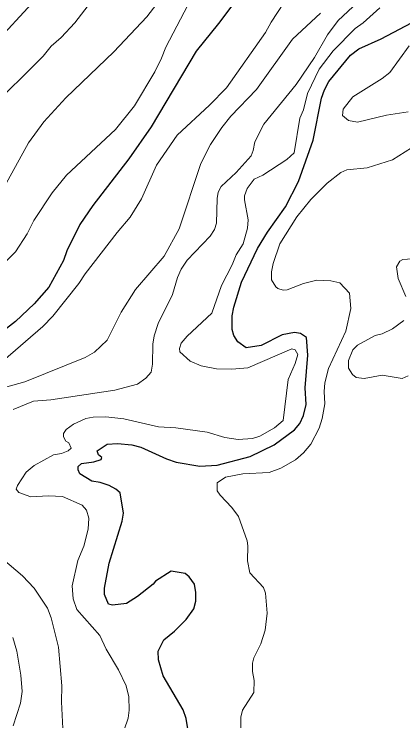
# Model space of a CAD drawing. Extents: x 598.3 to 623.2, y 6902.2 to 6930.1.
# Drawn here: x 615.865 to 616.767, y 6920.79 to 6922.431 of the extents above; entities that cross this region are included whole.
import ezdxf

# ---------------------------------------------------------------- set-up
doc = ezdxf.new("R2010")
doc.units = 0
doc.header["$LTSCALE"] = 0.032
doc.layers.add('1', color=7, linetype='Continuous', lineweight=25)
doc.layers.add('2', color=7, linetype='Continuous', lineweight=13)

msp = doc.modelspace()

# ---------------------------------------------------------------- linework, layer by layer
at = {"layer": '1'}
for points in [[(616.4077, 6922.5013), (616.3391, 6922.4094), (616.2873, 6922.3454), (616.1828, 6922.17), (616.131, 6922.0955), (616.0477, 6921.9867), (616.0175, 6921.9428), (615.9878, 6921.882), (615.98, 6921.8595), (615.9457, 6921.7974), (615.912, 6921.7588), (615.8685, 6921.7177), (615.8154, 6921.6767)], [(616.2005, 6920.9322), (616.1997, 6920.952), (616.2125, 6920.9785), (616.2371, 6920.9983), (616.2642, 6921.0254), (616.2822, 6921.05), (616.287, 6921.0685), (616.287, 6921.0883), (616.2836, 6921.1077), (616.2711, 6921.125), (616.2622, 6921.1323), (616.2297, 6921.138), (616.1934, 6921.1149), (616.1877, 6921.1077), (616.1517, 6921.0788), (616.1257, 6921.0627), (616.0935, 6921.0589), (616.0844, 6921.061), (616.0753, 6921.0836), (616.0751, 6921.098), (616.0856, 6921.1563), (616.1156, 6921.2538), (616.1187, 6921.2728), (616.1113, 6921.3195), (616.1009, 6921.3284), (616.0854, 6921.337), (616.065, 6921.3438), (616.0458, 6921.3471), (616.0179, 6921.3641), (616.0135, 6921.3729), (616.0135, 6921.3808), (616.0218, 6921.3875), (616.0504, 6921.3915), (616.067, 6921.397), (616.0684, 6921.4018), (616.061, 6921.4083), (616.0582, 6921.4171), (616.0813, 6921.4327), (616.1048, 6921.4345), (616.1384, 6921.4315), (616.1589, 6921.4256), (616.2189, 6921.3983), (616.2409, 6921.391), (616.2961, 6921.3819), (616.3359, 6921.3843), (616.4127, 6921.4043), (616.4682, 6921.4311), (616.5159, 6921.4658), (616.5284, 6921.4809), (616.5365, 6921.4995), (616.5428, 6921.5252), (616.5406, 6921.5635), (616.5462, 6921.6391), (616.5436, 6921.6805), (616.5294, 6921.6898), (616.5153, 6921.6918), (616.4873, 6921.6863), (616.4383, 6921.6622), (616.4032, 6921.6565), (616.384, 6921.6704), (616.3749, 6921.6849), (616.3713, 6921.6992), (616.3713, 6921.731), (616.3747, 6921.7508), (616.3926, 6921.8091), (616.4299, 6921.8868), (616.4532, 6921.9253), (616.4945, 6921.9836), (616.5248, 6922.0428), (616.5591, 6922.139), (616.5786, 6922.2361), (616.5851, 6922.2556), (616.5955, 6922.2747), (616.6456, 6922.3364), (616.6646, 6922.3509), (616.7164, 6922.3744), (616.8014, 6922.4189)], [(616.2709, 6920.758), (616.264, 6920.7953), (616.2571, 6920.816), (616.2108, 6920.8944), (616.2005, 6920.9322)]]:
    msp.add_lwpolyline(points, dxfattribs=at)
at = {"layer": '2'}
for points in [[(615.8046, 6922.2067), (615.9323, 6922.3335), (615.9515, 6922.3567), (615.9744, 6922.3773), (616.0059, 6922.4116), (616.1255, 6922.5666)], [(616.5513, 6922.5504), (616.4617, 6922.4129), (616.4483, 6922.3886), (616.3576, 6922.2604), (616.3188, 6922.2197), (616.2432, 6922.1506), (616.1959, 6922.0805), (616.1607, 6922.0025), (616.1347, 6921.96), (616.1045, 6921.9245), (616.0298, 6921.828), (616.0152, 6921.8055), (615.9547, 6921.7302), (615.9321, 6921.7061), (615.8402, 6921.6264)], [(616.2937, 6922.5016), (616.2172, 6922.3551), (616.2075, 6922.3292), (616.1914, 6922.2971), (616.1448, 6922.2188), (616.1008, 6922.1637), (615.9871, 6922.0573), (615.9539, 6922.0161), (615.9113, 6921.9523), (615.8958, 6921.9215), (615.8683, 6921.8794), (615.821, 6921.832)], [(615.9331, 6922.4865), (615.7958, 6922.337)], [(616.2195, 6922.4861), (616.1733, 6922.4255), (616.0965, 6922.344), (615.9852, 6922.2374), (615.9345, 6922.1813), (615.8985, 6922.1322), (615.843, 6922.0313)], [(615.8627, 6921.5136), (615.9099, 6921.5324), (615.9503, 6921.5356), (616.0992, 6921.5582), (616.1512, 6921.5717), (616.1711, 6921.5864), (616.1833, 6921.5996), (616.1859, 6921.6185), (616.1868, 6921.6649), (616.19, 6921.6841), (616.1995, 6921.7127), (616.2326, 6921.7804), (616.244, 6921.8195), (616.2529, 6921.839), (616.267, 6921.8604), (616.3201, 6921.9159), (616.3301, 6921.931), (616.3348, 6921.946), (616.3365, 6922.003), (616.3389, 6922.0178), (616.3459, 6922.0313), (616.3804, 6922.0636), (616.4153, 6922.1027), (616.42, 6922.115), (616.4235, 6922.1351), (616.4448, 6922.1757), (616.5193, 6922.2682), (616.5622, 6922.3311), (616.5919, 6922.3831), (616.617, 6922.4167), (616.6628, 6922.4595)], [(616.7133, 6922.4459), (616.6747, 6922.4112), (616.6567, 6922.3981), (616.6054, 6922.3461), (616.5727, 6922.3036), (616.546, 6922.247), (616.5366, 6922.2089), (616.5284, 6922.1902), (616.5151, 6922.1094), (616.4978, 6922.0938), (616.4421, 6922.0577), (616.4223, 6922.048), (616.4057, 6922.0263), (616.3998, 6922.0097), (616.3997, 6922.0002), (616.4085, 6921.9539), (616.4067, 6921.9342), (616.3963, 6921.8983), (616.3807, 6921.8727), (616.3712, 6921.8489), (616.3467, 6921.8014), (616.3241, 6921.7369), (616.2664, 6921.6834), (616.2528, 6921.6671), (616.2491, 6921.655), (616.2499, 6921.6475), (616.2736, 6921.6256), (616.2988, 6921.6146), (616.3347, 6921.6077), (616.3706, 6921.6069), (616.4076, 6921.6099), (616.5095, 6921.6545), (616.5171, 6921.652), (616.5233, 6921.6406), (616.5174, 6921.6198), (616.5012, 6921.5829), (616.4892, 6921.4876), (616.4695, 6921.4705), (616.4353, 6921.451), (616.418, 6921.4457), (616.3849, 6921.4434), (616.3543, 6921.448), (616.3128, 6921.4604), (616.2404, 6921.4708), (616.2005, 6921.4731), (616.1201, 6921.4912), (616.0782, 6921.4959), (616.0489, 6921.4951), (616.0316, 6921.492), (616.0029, 6921.479), (615.9861, 6921.4668), (615.9796, 6921.4572), (615.9797, 6921.4501), (615.9856, 6921.4399), (615.9925, 6921.4358), (615.9979, 6921.4235), (615.9903, 6921.4172), (615.9749, 6921.411), (615.9568, 6921.4077), (615.9115, 6921.3834), (615.8932, 6921.3677), (615.873, 6921.3366), (615.8704, 6921.3279), (615.8762, 6921.3202), (615.9038, 6921.3106), (615.9449, 6921.3131), (615.9778, 6921.3114), (616.0233, 6921.291), (616.0328, 6921.2792), (616.0385, 6921.2612), (616.0369, 6921.2351)], [(615.8344, 6921.5617), (615.8902, 6921.5777), (616.0303, 6921.6338), (616.0516, 6921.6464), (616.0808, 6921.6743), (616.1133, 6921.7394), (616.1469, 6921.7917), (616.213, 6921.8694), (616.2482, 6921.9331), (616.2987, 6922.0842), (616.321, 6922.129), (616.3469, 6922.1678), (616.3679, 6922.1943), (616.4275, 6922.2564), (616.5109, 6922.3731), (616.5756, 6922.4338)], [(616.7793, 6922.2042), (616.7294, 6922.197), (616.6616, 6922.1808), (616.641, 6922.1841), (616.6269, 6922.1963), (616.6283, 6922.2108), (616.6513, 6922.2391), (616.7192, 6922.2822), (616.7364, 6922.2958), (616.7817, 6922.3581)], [(616.3915, 6920.7656), (616.3914, 6920.7987), (616.3954, 6920.8147), (616.4216, 6920.8558), (616.4222, 6920.884), (616.4181, 6920.9044), (616.4182, 6920.9242), (616.4217, 6920.9364), (616.4374, 6920.9692), (616.4474, 6921.0008), (616.4522, 6921.0399), (616.4481, 6921.0864), (616.4434, 6921.0998), (616.4119, 6921.134), (616.407, 6921.1619), (616.4077, 6921.197), (616.4059, 6921.2084), (616.3857, 6921.2647), (616.3703, 6921.2858), (616.3431, 6921.3144), (616.3366, 6921.3244), (616.3365, 6921.3429), (616.3558, 6921.356), (616.3961, 6921.3641), (616.4565, 6921.3673), (616.484, 6921.3767), (616.5179, 6921.3962), (616.5362, 6921.4123), (616.5538, 6921.4331), (616.5727, 6921.4698), (616.5801, 6921.4925), (616.5857, 6921.5267), (616.5842, 6921.555), (616.5857, 6921.5753), (616.5943, 6921.6083), (616.6351, 6921.6951), (616.6464, 6921.7479), (616.643, 6921.7831), (616.6206, 6921.8078), (616.5998, 6921.8124), (616.5675, 6921.8133), (616.5367, 6921.806), (616.499, 6921.7914), (616.4895, 6921.7907), (616.4768, 6921.7946), (616.4721, 6921.7983), (616.462, 6921.8145), (616.462, 6921.8333), (616.4659, 6921.8521), (616.4816, 6921.8981), (616.5209, 6921.9604), (616.5535, 6922.0013), (616.5912, 6922.0389), (616.6233, 6922.0638), (616.6368, 6922.0698), (616.6844, 6922.0745), (616.743, 6922.093), (616.7871, 6922.1207)], [(616.8003, 6921.8642), (616.7668, 6921.8619), (616.7597, 6921.8575), (616.7519, 6921.8443), (616.7561, 6921.8172), (616.774, 6921.7753)], [(616.769, 6921.7198), (616.7426, 6921.7006), (616.7191, 6921.6893), (616.7031, 6921.6853), (616.6614, 6921.6629), (616.6506, 6921.6522), (616.6409, 6921.6274), (616.6407, 6921.6094), (616.6499, 6921.5946), (616.6587, 6921.5875), (616.6772, 6921.5851), (616.719, 6921.5932), (616.7653, 6921.5854), (616.7795, 6921.5911)], [(616.0369, 6921.2351), (616.0267, 6921.1957), (616.0134, 6921.1624), (615.9997, 6921.1038), (616.0021, 6921.0734), (616.0104, 6921.0489), (616.0639, 6920.9887), (616.0785, 6920.9563), (616.1072, 6920.9086), (616.1249, 6920.8716), (616.1316, 6920.8457), (616.1325, 6920.8147), (616.1299, 6920.7961), (616.1202, 6920.7696)], [(615.9786, 6920.7723), (615.9754, 6920.8345), (615.9762, 6920.8716), (615.9682, 6920.9612), (615.9513, 6921.0292), (615.9429, 6921.0518), (615.9117, 6921.0983), (615.8844, 6921.1272), (615.8382, 6921.1668)], [(615.8631, 6920.7789), (615.8798, 6920.8316), (615.884, 6920.8581), (615.8807, 6920.8959), (615.8718, 6920.9523), (615.8625, 6920.9835)]]:
    msp.add_lwpolyline(points, dxfattribs=at)

doc.saveas('drawing.dxf')
